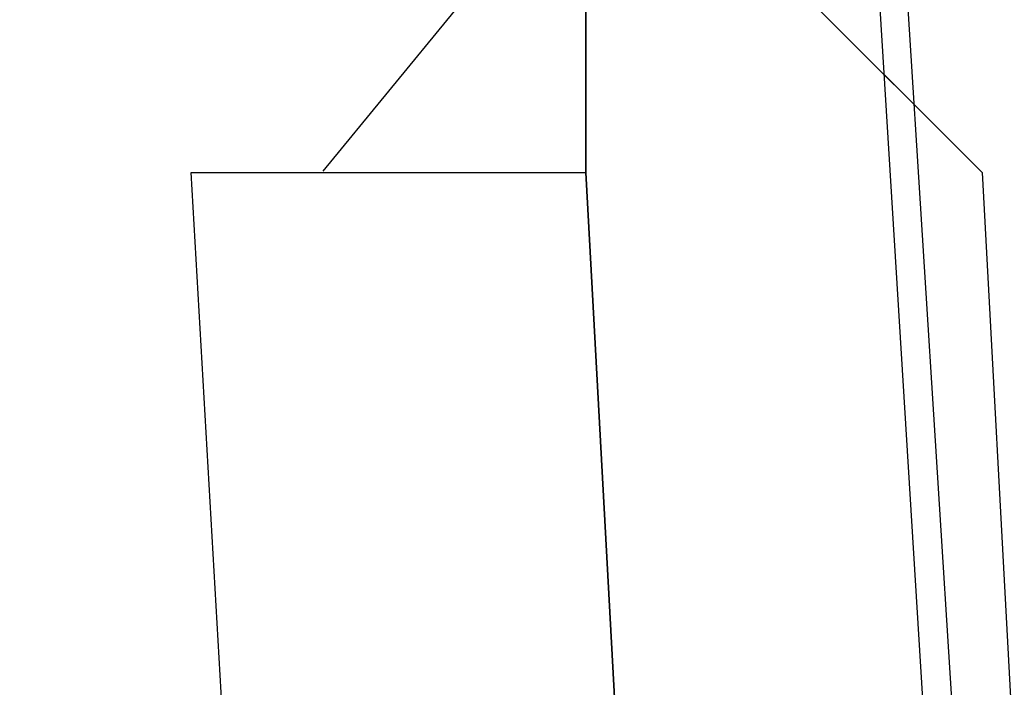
# Model space of a CAD drawing. Header units: feet. Extents: x -79 to 198, y -22 to 181.
# Tile 872 of 982: x 137.8151 to 137.8815, y 118.7564 to 118.8014. Entities that reach past the tile are written whole.
import ezdxf

# ---------------------------------------------------------------- set-up
doc = ezdxf.new("R2010")
doc.units = ezdxf.units.FT
doc.layers.add('A-LINEA', color=7, linetype='CONTINUOUS')

msp = doc.modelspace()

# ---------------------------------------------------------------- linework, layer by layer
at = {"layer": 'A-LINEA'}
for p in [(137.8533, 118.8044), (137.8533, 118.8044), (137.8533, 118.8044), (137.8533, 118.8044), (137.8533, 118.8044), (137.8533, 118.8044), (137.8533, 118.7911), (137.8533, 118.7911), (137.8533, 118.7911), (137.8533, 118.7911)]:
    msp.add_line(p, (137.8533, 118.7911), dxfattribs=at)
for points in [[(138.3067, 108.7111), (138.2133, 112.1778), (138.0667, 115.6578), (137.8533, 119.1244), (137.6, 122.5911), (137.28, 126.0578), (136.9067, 129.5244), (136.48, 132.9778), (136, 136.4178), (135.4667, 139.8578), (134.88, 143.2844)], [(138.3067, 108.7111), (138.2133, 112.1778), (138.0667, 115.6578), (137.8533, 119.1244), (137.6, 122.5911), (137.28, 126.0578), (136.9067, 129.5244), (136.48, 132.9778), (136, 136.4178), (135.4667, 139.8578), (134.88, 143.2844)], [(138.3467, 106.2578), (138.2933, 109.6444), (138.1733, 113.0311), (138.0267, 116.4044), (137.8133, 119.7778), (137.5467, 123.1511), (137.2267, 126.5244), (136.8667, 129.8844), (136.4533, 133.2444), (135.9733, 136.5911), (135.4533, 139.9378), (134.88, 143.2711)], [(138.3467, 106.2578), (138.2933, 109.6444), (138.1733, 113.0311), (138.0267, 116.4044), (137.8133, 119.7778), (137.5467, 123.1511), (137.2267, 126.5244), (136.8667, 129.8844), (136.4533, 133.2444), (135.9733, 136.5911), (135.4533, 139.9378), (134.88, 143.2711)], [(137.8356, 118.7912), (137.8533, 118.8128), (137.8323, 118.8311)], [(137.8356, 118.7912), (137.8533, 118.8128), (137.8323, 118.8311)], [(137.8267, 118.8044), (137.84, 118.8044), (137.8533, 118.8044), (137.8533, 118.7911), (137.8533, 118.8044), (137.8667, 118.8044), (137.88, 118.7911)], [(137.8267, 118.8044), (137.84, 118.8044), (137.8533, 118.8044), (137.8533, 118.7911), (137.8533, 118.8044), (137.8667, 118.8044), (137.88, 118.7911)], [(137.88, 118.7911), (138.0933, 114.8578), (138.08, 114.8578), (138.0667, 114.8578), (137.8533, 118.7911), (137.8533, 118.8044), (137.8667, 118.8044), (137.88, 118.7911)], [(137.88, 118.7911), (138.0933, 114.8578), (138.08, 114.8578), (138.0667, 114.8578), (137.8533, 118.7911), (137.8533, 118.8044), (137.8667, 118.8044), (137.88, 118.7911)], [(137.8533, 118.7911), (138.0667, 114.8578), (138.0533, 114.8578), (137.8267, 118.7911), (137.84, 118.7911), (137.8533, 118.7911)], [(137.8533, 118.7911), (138.0667, 114.8578), (138.0533, 114.8578), (137.8267, 118.7911), (137.84, 118.7911), (137.8533, 118.7911)]]:
    msp.add_lwpolyline(points, dxfattribs=at)

doc.saveas('drawing.dxf')
